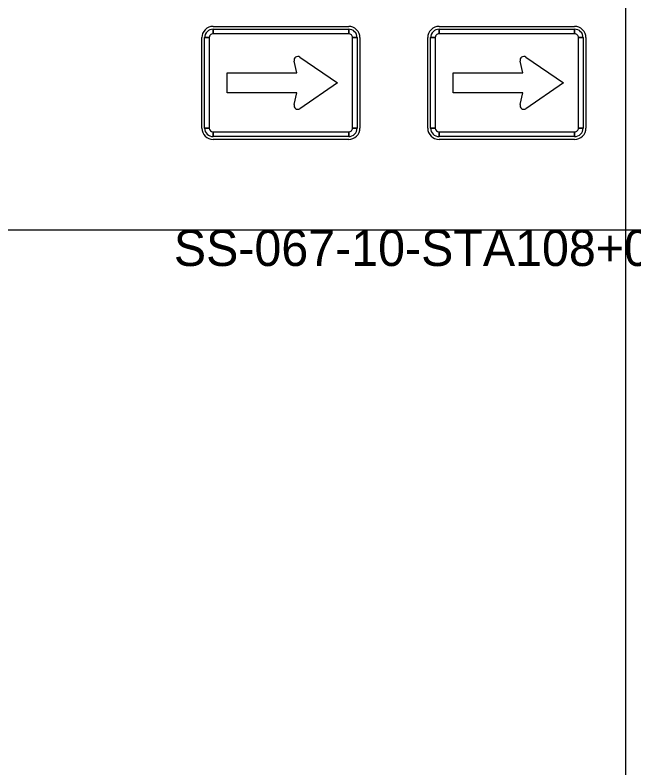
# Model space of a CAD drawing. Extents: x 1001568 to 1002149, y 1840825 to 1841423.
# Drawn here: x 1001943.9 to 1001950.74, y 1841263.52 to 1841271.84 of the extents above; entities that cross this region are included whole.
import ezdxf

# ---------------------------------------------------------------- set-up
doc = ezdxf.new("R2010")
doc.units = 0
for name, color, linetype in [('40', 7, 'Continuous'), ('R_No Plot', 7, 'Continuous'), ('SIGNS', 7, 'Continuous')]:
    doc.layers.add(name, color=color, linetype=linetype)

msp = doc.modelspace()

# ---------------------------------------------------------------- linework, layer by layer
at = {"layer": 'R_No Plot'}
for p, q in [((1001950.6501, 1841310.6666), (1001950.6501, 1841248.1274)), ((1001890.6501, 1841269.4691), (1001982.1327, 1841269.4691))]:
    msp.add_line(p, q, dxfattribs=at)
at = {"layer": 'SIGNS'}
for p, q in [((1001946.0882, 1841271.7191), (1001947.5882, 1841271.7191)), ((1001946.0882, 1841271.6879), (1001946.0882, 1841271.6358)), ((1001947.5882, 1841271.6358), (1001947.5882, 1841271.6879)), ((1001948.5882, 1841271.7191), (1001950.0882, 1841271.7191)), ((1001948.5882, 1841271.6879), (1001948.5882, 1841271.6358)), ((1001950.0882, 1841271.6358), (1001950.0882, 1841271.6879)), ((1001945.9632, 1841270.5941), (1001945.9632, 1841271.5941)), ((1001946.0466, 1841271.5941), (1001945.9945, 1841271.5941)), ((1001947.682, 1841271.5941), (1001947.6299, 1841271.5941)), ((1001947.7132, 1841271.5941), (1001947.7132, 1841270.5941)), ((1001948.4632, 1841270.5941), (1001948.4632, 1841271.5941)), ((1001948.5466, 1841271.5941), (1001948.4945, 1841271.5941)), ((1001950.182, 1841271.5941), (1001950.1299, 1841271.5941)), ((1001950.2132, 1841271.5941), (1001950.2132, 1841270.5941)), ((1001947.048, 1841271.3793), (1001947.4632, 1841271.0941)), ((1001949.548, 1841271.3793), (1001949.9632, 1841271.0941)), ((1001947.0153, 1841271.2035), (1001946.9851, 1841271.3348)), ((1001949.5153, 1841271.2035), (1001949.4851, 1841271.3348)), ((1001946.2445, 1841271.2035), (1001946.2445, 1841271.2035)), ((1001946.2445, 1841270.9847), (1001946.2445, 1841271.2035)), ((1001946.2445, 1841271.2035), (1001947.0153, 1841271.2035)), ((1001948.7445, 1841271.2035), (1001948.7445, 1841271.2035)), ((1001948.7445, 1841270.9847), (1001948.7445, 1841271.2035)), ((1001948.7445, 1841271.2035), (1001949.5153, 1841271.2035)), ((1001947.4632, 1841271.0941), (1001947.048, 1841270.8089)), ((1001947.4632, 1841271.0941), (1001947.4632, 1841271.0941)), ((1001949.9632, 1841271.0941), (1001949.548, 1841270.8089)), ((1001949.9632, 1841271.0941), (1001949.9632, 1841271.0941)), ((1001947.0153, 1841270.9847), (1001946.2445, 1841270.9847)), ((1001946.9851, 1841270.8534), (1001947.0153, 1841270.9847)), ((1001949.5153, 1841270.9847), (1001948.7445, 1841270.9847)), ((1001949.4851, 1841270.8534), (1001949.5153, 1841270.9847)), ((1001945.9945, 1841270.5941), (1001946.0466, 1841270.5941)), ((1001946.0882, 1841270.5524), (1001946.0882, 1841270.5004)), ((1001947.5882, 1841270.5004), (1001947.5882, 1841270.5524)), ((1001947.6299, 1841270.5941), (1001947.682, 1841270.5941)), ((1001948.4945, 1841270.5941), (1001948.5466, 1841270.5941)), ((1001948.5882, 1841270.5524), (1001948.5882, 1841270.5004)), ((1001950.0882, 1841270.5004), (1001950.0882, 1841270.5524)), ((1001950.1299, 1841270.5941), (1001950.182, 1841270.5941)), ((1001947.5882, 1841270.4691), (1001946.0882, 1841270.4691)), ((1001950.0882, 1841270.4691), (1001948.5882, 1841270.4691))]:
    msp.add_line(p, q, dxfattribs=at)
for points in [[(1001946.0882, 1841271.6879), (1001947.5882, 1841271.6879), (1001947.5882, 1841271.6358), (1001946.0882, 1841271.6358), (1001946.0882, 1841271.6879), (1001946.0882, 1841271.6879)], [(1001948.5882, 1841271.6879), (1001950.0882, 1841271.6879), (1001950.0882, 1841271.6358), (1001948.5882, 1841271.6358), (1001948.5882, 1841271.6879), (1001948.5882, 1841271.6879)], [(1001945.9945, 1841270.5941), (1001945.9945, 1841271.5941), (1001946.0466, 1841271.5941), (1001946.0466, 1841270.5941), (1001945.9945, 1841270.5941), (1001945.9945, 1841270.5941)], [(1001947.682, 1841271.5941), (1001947.682, 1841270.5941), (1001947.6299, 1841270.5941), (1001947.6299, 1841271.5941), (1001947.682, 1841271.5941), (1001947.682, 1841271.5941)], [(1001948.4945, 1841270.5941), (1001948.4945, 1841271.5941), (1001948.5466, 1841271.5941), (1001948.5466, 1841270.5941), (1001948.4945, 1841270.5941), (1001948.4945, 1841270.5941)], [(1001950.182, 1841271.5941), (1001950.182, 1841270.5941), (1001950.1299, 1841270.5941), (1001950.1299, 1841271.5941), (1001950.182, 1841271.5941), (1001950.182, 1841271.5941)], [(1001947.5882, 1841270.5004), (1001946.0882, 1841270.5004), (1001946.0882, 1841270.5524), (1001947.5882, 1841270.5524), (1001947.5882, 1841270.5004), (1001947.5882, 1841270.5004)], [(1001950.0882, 1841270.5004), (1001948.5882, 1841270.5004), (1001948.5882, 1841270.5524), (1001950.0882, 1841270.5524), (1001950.0882, 1841270.5004), (1001950.0882, 1841270.5004)]]:
    msp.add_lwpolyline(points, close=True, dxfattribs=at)
for centre, radius, start, end in [((1001946.0882, 1841271.5941), 0.125, 89.99994, 180.00015), ((1001946.0882, 1841271.5941), 0.0937, 89.99994, 180.00015), ((1001947.5882, 1841271.5941), 0.125, 359.99973, 89.99994), ((1001947.5882, 1841271.5941), 0.0937, 359.99973, 89.99994), ((1001948.5882, 1841271.5941), 0.125, 89.99994, 180.00015), ((1001948.5882, 1841271.5941), 0.0937, 89.99994, 180.00015), ((1001950.0882, 1841271.5941), 0.125, 359.99973, 89.99994), ((1001950.0882, 1841271.5941), 0.0937, 359.99973, 89.99994), ((1001946.0882, 1841271.5941), 0.0417, 89.99994, 180.00015), ((1001947.5882, 1841271.5941), 0.0417, 359.99973, 89.99994), ((1001948.5882, 1841271.5941), 0.0417, 89.99994, 180.00015), ((1001950.0882, 1841271.5941), 0.0417, 359.99973, 89.99994), ((1001947.0257, 1841271.3441), 0.0417, 57.72408, 192.95014), ((1001949.5257, 1841271.3441), 0.0417, 57.72408, 192.95014), ((1001947.0257, 1841270.8441), 0.0417, 167.04959, 302.27565), ((1001949.5257, 1841270.8441), 0.0417, 167.04959, 302.27565), ((1001946.0882, 1841270.5941), 0.125, 180.00015, 269.99979), ((1001946.0882, 1841270.5941), 0.0937, 180.00015, 269.99979), ((1001946.0882, 1841270.5941), 0.0417, 180.00015, 269.99979), ((1001947.5882, 1841270.5941), 0.0937, 269.99979, 0), ((1001947.5882, 1841270.5941), 0.0417, 269.99979, 0), ((1001947.5882, 1841270.5941), 0.125, 269.99979, 0), ((1001948.5882, 1841270.5941), 0.125, 180.00015, 269.99979), ((1001948.5882, 1841270.5941), 0.0937, 180.00015, 269.99979), ((1001948.5882, 1841270.5941), 0.0417, 180.00015, 269.99979), ((1001950.0882, 1841270.5941), 0.0937, 269.99979, 0), ((1001950.0882, 1841270.5941), 0.0417, 269.99979, 0), ((1001950.0882, 1841270.5941), 0.125, 269.99979, 0)]:
    msp.add_arc(centre, radius, start, end, dxfattribs=at)

# ---------------------------------------------------------------- texts
at = {"layer": '40'}
msp.add_text('SS-067-10-STA108+00SB', height=0.4, rotation=0, dxfattribs=at).set_placement((1001945.6541, 1841269.0691))

doc.saveas('drawing.dxf')
